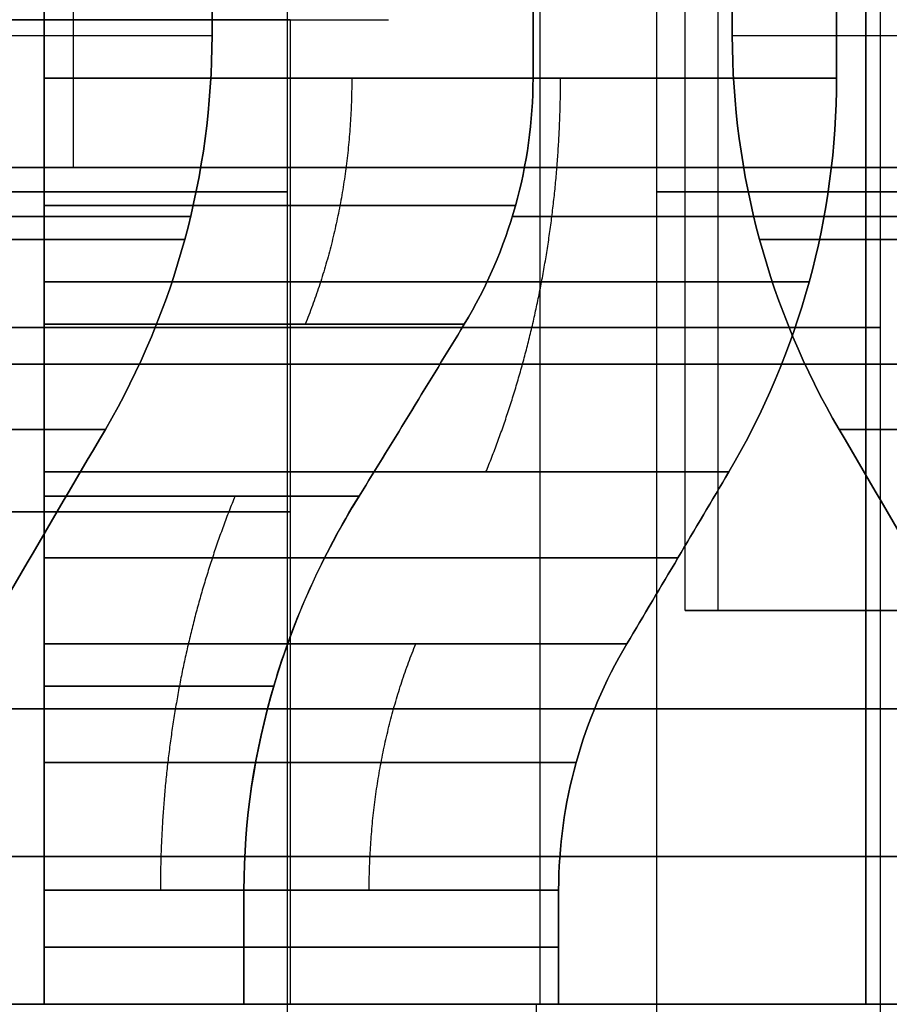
# Model space of a CAD drawing. Header units: millimetres. Extents: x 0 to 322, y -110 to 60.
# Tile 643 of 1056: x 286.28 to 288.05, y -86.9 to -84.9. Entities that reach past the tile are written whole.
import ezdxf

# ---------------------------------------------------------------- set-up
doc = ezdxf.new("R2010")
doc.units = ezdxf.units.MM
doc.layers.add('Layer 01', color=18, linetype='Continuous', true_color=0x000000)

msp = doc.modelspace()

# ---------------------------------------------------------------- linework, layer by layer
at = {"layer": 'Layer 01'}
for p, q in [((288, -78.7, 31.5277), (288, -86.9, 31.5277)), ((286.39, -85.2, 27.75), (286.39, -78.8, 27.75)), ((287.7, -86.1, 30.9824), (287.7, -78.8, 30.9824)), ((288, -78.8, 28.9912), (288, -86.1, 28.9912)), ((286.825, -87.4, 18.5), (286.825, -83.1, 18.5)), ((287.575, -87.4, 18.5), (287.575, -83.1, 18.5)), ((288.03, -87.95, 24.06), (288.03, -83.1, 24.06)), ((288.03, -87.95, 12.94), (288.03, -83.1, 12.94)), ((286.33, -83.7, 25.4684), (286.33, -86.9, 25.4684)), ((286.33, -83.7, 22.6516), (286.33, -86.9, 22.6516)), ((286.33, -83.7, 14.3484), (286.33, -86.9, 14.3484)), ((286.33, -83.7, 11.5316), (286.33, -86.9, 11.5316)), ((287.3384, -86.9, 24.46), (287.3384, -83.7, 24.46)), ((287.3384, -86.9, 23.66), (287.3384, -83.7, 23.66)), ((287.3384, -86.9, 13.34), (287.3384, -83.7, 13.34)), ((287.3384, -86.9, 12.54), (287.3384, -83.7, 12.54)), ((286.83, -84.9, 24.06), (286.83, -86.9, 24.06)), ((286.83, -84.9, 12.94), (286.83, -86.9, 12.94)), ((286.83, -84.9, 24.06), (287.03, -84.9, 24.06)), ((286.83, -84.9, 12.94), (287.03, -84.9, 12.94)), ((286.54, -85.2, 27.75), (286.54, -85.2, 27.7)), ((286.54, -85.2, 27.35), (286.54, -85.2, 27.3)), ((288.1, -85.2, 27.525), (288, -85.2, 27.525)), ((286.0046, -85.3, 18.9), (286.6278, -85.3, 18.9)), ((286.6278, -85.3, 18.1), (286.0046, -85.3, 18.1)), ((286.33, -85.3, 26.0451), (286.33, -85.3, 25.4115)), ((286.33, -85.3, 22.0749), (286.33, -85.3, 22.7085)), ((286.33, -85.3, 14.9251), (286.33, -85.3, 14.2915)), ((286.33, -85.3, 10.9549), (286.33, -85.3, 11.5885)), ((287.2815, -85.3, 24.46), (287.9151, -85.3, 24.46)), ((287.9151, -85.3, 23.66), (287.2815, -85.3, 23.66)), ((287.2815, -85.3, 13.34), (287.9151, -85.3, 13.34)), ((287.9151, -85.3, 12.54), (287.2815, -85.3, 12.54)), ((288.3954, -85.3, 18.1), (287.7722, -85.3, 18.1)), ((287.7722, -85.3, 18.9), (288.3954, -85.3, 18.9)), ((288, -86.1, 29.3), (293, -86.1, 29.3)), ((286.33, -86.9, 25.1631), (285.53, -86.9, 25.1631)), ((286.33, -86.9, 22.9569), (285.53, -86.9, 22.9569)), ((286.33, -86.9, 14.0431), (285.53, -86.9, 14.0431)), ((286.33, -86.9, 11.8369), (285.53, -86.9, 11.8369)), ((287.33, -86.9, 24.06), (286.83, -86.9, 24.06)), ((287.33, -86.9, 12.94), (286.83, -86.9, 12.94)), ((286.8528, -86.9, 23.0072), (286.8528, -86.9, 22.8775)), ((286.8528, -86.9, 25.2425), (286.8528, -86.9, 25.1128)), ((286.8528, -86.9, 14.1225), (286.8528, -86.9, 13.9928)), ((286.8528, -86.9, 11.8872), (286.8528, -86.9, 11.7575)), ((287.1125, -86.9, 23.1372), (286.9828, -86.9, 23.1372)), ((287.1125, -86.9, 24.9828), (286.9828, -86.9, 24.9828)), ((287.1125, -86.9, 13.8628), (286.9828, -86.9, 13.8628)), ((287.1125, -86.9, 12.0172), (286.9828, -86.9, 12.0172)), ((287.0636, -86.9, 24.46), (287.0636, -86.9, 23.66)), ((287.0636, -86.9, 13.34), (287.0636, -86.9, 12.54)), ((287.33, -86.9, 24.06), (287.33, -88.95, 24.06)), ((287.33, -86.9, 12.94), (287.33, -88.95, 12.94))]:
    msp.add_line(p, q, dxfattribs=at)
at = {"layer": 'Layer 01', "extrusion": (0, -1, 0)}
for centre, radius, start, end in [((285.93, 24.06, 84.9), 0.9, 270, 90), ((285.93, 12.94, 84.9), 0.9, 270, 90), ((285.93, 24.06, 85.9), 0.9, 270, 90), ((285.93, 12.94, 85.9), 0.9, 270, 90), ((290.5, 18.5, 86.3), 16.8, 90, 270), ((285.93, 24.06, 86.9), 1.4, 73.3985, 90), ((285.93, 24.06, 86.9), 1.4, 270, 286.6015), ((285.93, 12.94, 86.9), 1.4, 73.3985, 90), ((285.93, 12.94, 86.9), 1.4, 270, 286.6015), ((285.93, 24.06, 86.9), 1.4, 286.6015, 343.3985), ((285.93, 24.06, 86.9), 1.4, 16.6015, 73.3985), ((285.93, 12.94, 86.9), 1.4, 286.6015, 343.3985), ((285.93, 12.94, 86.9), 1.4, 16.6015, 73.3985), ((285.93, 24.06, 86.9), 1.4, 343.3985, 16.6015), ((285.93, 12.94, 86.9), 1.4, 343.3985, 16.6015)]:
    msp.add_arc(centre, radius, start, end, dxfattribs=at)
at = {"layer": 'Layer 01', "extrusion": (7.8856e-11, 1, 1.13819e-11)}
msp.add_arc((-283.9, 18.5, -84.9321), 2.8, 98.2132, 171.7868, dxfattribs=at)
at = {"layer": 'Layer 01', "extrusion": (-1.13821e-11, -1, 7.88502e-11)}
msp.add_arc((283.9, 18.5, 84.9321), 2.8, 278.2132, 351.7868, dxfattribs=at)
at = {"layer": 'Layer 01', "extrusion": (-1.13821e-11, 1, 7.88562e-11)}
msp.add_arc((-290.5, 18.5, -84.9321), 2.8, 8.2132, 81.7868, dxfattribs=at)
at = {"layer": 'Layer 01', "extrusion": (7.88555e-11, -1, 1.13815e-11)}
msp.add_arc((290.5, 18.5, 84.9321), 2.8, 188.2132, 261.7868, dxfattribs=at)
at = {"layer": 'Layer 01', "extrusion": (6.20126e-11, 1, 1.23372e-11)}
msp.add_arc((-285.93, 24.06, -85.0187), 2.05, 101.2518, 168.7482, dxfattribs=at)
at = {"layer": 'Layer 01', "extrusion": (9.2927e-11, 1, -9.2927e-11)}
msp.add_arc((-285.93, 24.06, -85.0187), 2.05, 191.2518, 258.7482, dxfattribs=at)
at = {"layer": 'Layer 01', "extrusion": (0, 1, 0)}
for centre, radius, start, end in [((-285.93, 12.94, -85.0187), 2.05, 101.2518, 168.7482), ((-283.9, 18.5, -85.25), 2.925, 90, 270), ((-290.5, 18.5, -85.25), 2.925, 270, 90), ((-285.93, 24.06, -85.525), 2.1, 90, 270), ((-285.93, 12.94, -85.525), 2.1, 90, 270), ((-285.93, 24.06, -85.9933), 1.7348, 103.3308, 166.6692), ((-285.93, 24.06, -85.9933), 1.7348, 193.3308, 256.6692), ((-285.93, 12.94, -85.9933), 1.7348, 103.3308, 166.6692), ((-285.93, 12.94, -85.9933), 1.7348, 193.3308, 256.6692), ((-285.93, 24.06, -86.784), 1.5, 195.466, 254.534), ((-285.93, 24.06, -86.784), 1.5, 105.466, 164.534), ((-285.93, 12.94, -86.784), 1.5, 105.466, 164.534), ((-285.93, 12.94, -86.784), 1.5, 195.466, 254.534), ((-290.5, 18.5, -86.9), 12.9, 273.55551, 78.82546), ((-290.5, 18.5, -86.9), 12.5, 274.58857, 90), ((-285.93, 24.06, -86.9), 0.9, 90, 116.3878), ((-285.93, 24.06, -86.9), 0.9, 243.6122, 270), ((-285.93, 12.94, -86.9), 0.9, 90, 116.3878), ((-285.93, 12.94, -86.9), 0.9, 243.6122, 270), ((-285.93, 24.06, -86.9), 1.5, 195.466, 254.534), ((-285.93, 24.06, -86.9), 1.5, 105.466, 164.534), ((-285.93, 12.94, -86.9), 1.5, 105.466, 164.534), ((-285.93, 12.94, -86.9), 1.5, 195.466, 254.534), ((-285.93, 24.06, -86.9), 0.9, 153.6122, 206.3878), ((-285.93, 12.94, -86.9), 0.9, 153.6122, 206.3878)]:
    msp.add_arc(centre, radius, start, end, dxfattribs=at)
at = {"layer": 'Layer 01', "extrusion": (9.29411e-11, 1, -9.29323e-11)}
msp.add_arc((-285.93, 12.94, -85.0187), 2.05, 191.2518, 258.7482, dxfattribs=at)
at = {"layer": 'Layer 01', "extrusion": (-3.23796e-11, -1, -1.12891e-10)}
msp.add_arc((285.93, 24.06, 85.0187), 1.45, 16.0134, 73.9866, dxfattribs=at)
at = {"layer": 'Layer 01', "extrusion": (-6.29362e-10, -1, 3.87842e-10)}
msp.add_arc((285.93, 24.06, 85.0187), 1.45, 286.0134, 343.9866, dxfattribs=at)
at = {"layer": 'Layer 01', "extrusion": (1.81628e-10, 1, -1.81628e-10)}
msp.add_arc((-285.93, 12.94, -85.0187), 1.45, 196.0134, 253.9866, dxfattribs=at)
at = {"layer": 'Layer 01', "extrusion": (1.8164e-10, 1, 1.8164e-10)}
msp.add_arc((-285.93, 12.94, -85.0187), 1.45, 106.0134, 163.9866, dxfattribs=at)
at = {"layer": 'Layer 01', "extrusion": (6.66351e-18, -1, -2.83327e-09)}
msp.add_arc((287.7, 28.05, 85.2), 0.3, 270, 0, dxfattribs=at)
at = {"layer": 'Layer 01', "extrusion": (-3.27054e-10, -1, -4.21997e-10)}
msp.add_arc((285.93, 24.06, 85.5187), 1.316, 17.6947, 72.3053, dxfattribs=at)
at = {"layer": 'Layer 01', "extrusion": (-5.38846e-10, -1, 4.07883e-10)}
msp.add_arc((285.93, 24.06, 85.5187), 1.316, 287.6947, 342.3053, dxfattribs=at)
at = {"layer": 'Layer 01', "extrusion": (3.40966e-10, 1, 3.44511e-10)}
msp.add_arc((-285.93, 12.94, -85.5187), 1.316, 107.6947, 162.3053, dxfattribs=at)
at = {"layer": 'Layer 01', "extrusion": (3.56166e-10, 1, -3.62824e-10)}
msp.add_arc((-285.93, 12.94, -85.5187), 1.316, 197.6947, 252.3053, dxfattribs=at)
at = {"layer": 'Layer 01', "extrusion": (0, -1, 4.22942e-16)}
msp.add_arc((290.5, 18.5, 85.6), 16.8, 90, 270, dxfattribs=at)
at = {"layer": 'Layer 01', "extrusion": (0, 1, 4.80096e-16)}
msp.add_arc((-290.5, 18.5, -85.6), 14.8, 270, 90, dxfattribs=at)
at = {"layer": 'Layer 01', "extrusion": (-2.61123e-10, -1, -1.57786e-10)}
msp.add_arc((283.9, 18.5, 85.7321), 2.5856, 8.8994, 81.1006, dxfattribs=at)
at = {"layer": 'Layer 01', "extrusion": (-1.60499e-10, -1, 2.53883e-10)}
msp.add_arc((283.9, 18.5, 85.7321), 2.5856, 278.8994, 351.1006, dxfattribs=at)
at = {"layer": 'Layer 01', "extrusion": (1.65886e-10, -1, -2.39377e-10)}
msp.add_arc((290.5, 18.5, 85.7321), 2.5856, 98.8994, 171.1006, dxfattribs=at)
at = {"layer": 'Layer 01', "extrusion": (2.46624e-10, -1, 1.63186e-10)}
msp.add_arc((290.5, 18.5, 85.7321), 2.5856, 188.8994, 261.1006, dxfattribs=at)
at = {"layer": 'Layer 01', "extrusion": (-1.70778e-10, -1, -1.73362e-10)}
msp.add_arc((285.93, 24.06, 85.8187), 1.8356, 12.5862, 77.4138, dxfattribs=at)
at = {"layer": 'Layer 01', "extrusion": (1.63344e-10, 1, -1.27876e-10)}
msp.add_arc((-285.93, 24.06, -85.8187), 1.8356, 192.5862, 257.4138, dxfattribs=at)
at = {"layer": 'Layer 01', "extrusion": (1.25721e-10, 1, 1.30011e-10)}
msp.add_arc((-285.93, 12.94, -85.8187), 1.8356, 102.5862, 167.4138, dxfattribs=at)
at = {"layer": 'Layer 01', "extrusion": (1.63377e-10, 1, -1.27879e-10)}
msp.add_arc((-285.93, 12.94, -85.8187), 1.8356, 192.5862, 257.4138, dxfattribs=at)
at = {"layer": 'Layer 01', "extrusion": (-7.71484e-10, 1, -1.79007e-09)}
msp.add_arc((-285.93, 24.06, -85.8679), 1.1144, 111.0358, 158.9642, dxfattribs=at)
at = {"layer": 'Layer 01', "extrusion": (-1.16875e-09, 1, 4.55605e-10)}
msp.add_arc((-285.93, 24.06, -85.8679), 1.1144, 201.0358, 248.9642, dxfattribs=at)
at = {"layer": 'Layer 01', "extrusion": (-1.10456e-09, 1, -1.33298e-09)}
msp.add_arc((-285.93, 12.94, -85.8679), 1.1144, 111.0358, 158.9642, dxfattribs=at)
at = {"layer": 'Layer 01', "extrusion": (-1.30972e-09, 1, 1.0648e-09)}
msp.add_arc((-285.93, 12.94, -85.8679), 1.1144, 201.0358, 248.9642, dxfattribs=at)
at = {"layer": 'Layer 01', "extrusion": (-4.96888e-16, -1, -1.2593e-09)}
msp.add_arc((290.5, 18.5, 86.1), 12.8, 90, 102.94408, dxfattribs=at)
at = {"layer": 'Layer 01', "extrusion": (-1.06316e-09, 1, -1.13629e-13)}
msp.add_arc((-287.7, 30.6824, -86.1), 0.3, 77.0559, 180, dxfattribs=at)
at = {"layer": 'Layer 01', "extrusion": (-6.38597e-10, 1, -4.70216e-10)}
msp.add_arc((-285.93, 24.06, -86.1679), 1.634, 104.1701, 165.8299, dxfattribs=at)
at = {"layer": 'Layer 01', "extrusion": (-4.89683e-10, 1, 2.81858e-10)}
msp.add_arc((-285.93, 24.06, -86.1679), 1.634, 194.1701, 255.8299, dxfattribs=at)
at = {"layer": 'Layer 01', "extrusion": (-2.77777e-10, 1, -5.03937e-10)}
msp.add_arc((-285.93, 12.94, -86.1679), 1.634, 104.1701, 165.8299, dxfattribs=at)
at = {"layer": 'Layer 01', "extrusion": (-4.89698e-10, 1, 2.81826e-10)}
msp.add_arc((-285.93, 12.94, -86.1679), 1.634, 194.1701, 255.8299, dxfattribs=at)
at = {"layer": 'Layer 01', "extrusion": (6.61615e-28, 1, 5.86761e-12)}
msp.add_arc((-290.5, 18.5, -86.6), 12.8, 274.4808, 90, dxfattribs=at)
at = {"layer": 'Layer 01', "extrusion": (-5.84766e-09, 1, -5.84766e-09)}
msp.add_arc((-285.93, 24.06, -86.668), 0.9, 116.3878, 153.6122, dxfattribs=at)
at = {"layer": 'Layer 01', "extrusion": (-5.84766e-09, 1, 5.84766e-09)}
msp.add_arc((-285.93, 24.06, -86.668), 0.9, 206.3878, 243.6122, dxfattribs=at)
at = {"layer": 'Layer 01', "extrusion": (-4.84743e-10, 1, -9.77124e-10)}
msp.add_arc((-285.93, 12.94, -86.6679), 0.9, 116.3878, 153.6122, dxfattribs=at)
at = {"layer": 'Layer 01', "extrusion": (-9.77158e-10, 1, 4.84812e-10)}
msp.add_arc((-285.93, 12.94, -86.6679), 0.9, 206.3878, 243.6122, dxfattribs=at)
at = {"layer": 'Layer 01', "extrusion": (7.15732e-10, -1, -1.17476e-09)}
msp.add_arc((285.93, 24.06, 86.6679), 1.5, 285.466, 344.534, dxfattribs=at)
at = {"layer": 'Layer 01', "extrusion": (1.35034e-09, -1, 1.35036e-09)}
msp.add_arc((285.93, 24.06, 86.6679), 1.5, 15.466, 74.534, dxfattribs=at)
at = {"layer": 'Layer 01', "extrusion": (5.85265e-11, -1, 2.11536e-10)}
msp.add_arc((285.93, 12.94, 86.6679), 1.5, 15.466, 74.534, dxfattribs=at)
at = {"layer": 'Layer 01', "extrusion": (2.11536e-10, -1, -5.85265e-11)}
msp.add_arc((285.93, 12.94, 86.6679), 1.5, 285.466, 344.534, dxfattribs=at)
at = {"layer": 'Layer 01'}
for points, degree in [([(288, -86.9, 31.1554), (288, -82.8, 31.1554), (288, -78.7, 31.1554)], 2), ([(288, -78.7, 31.9), (288, -82.8, 31.9), (288, -86.9, 31.9)], 2), ([(287.6328, -86.1, 30.9747), (287.6328, -82.45, 30.9747), (287.6328, -78.8, 30.9747)], 2), ([(287.7, -85.2, 27.75), (287.7, -82, 27.75), (287.7, -78.8, 27.75)], 2), ([(288, -86.1, 30.6824), (288, -82.45, 30.6824), (288, -78.8, 30.6824)], 2), ([(288, -78.8, 28.05), (288, -82, 28.05), (288, -85.2, 28.05)], 2), ([(286.33, -83.7, 26.0706), (286.33, -84.3593, 26.0706), (286.33, -85.0187, 26.0706)], 2), ([(286.33, -85.0187, 22.0494), (286.33, -84.3593, 22.0494), (286.33, -83.7, 22.0494)], 2), ([(286.33, -83.7, 14.9506), (286.33, -84.3593, 14.9506), (286.33, -85.0187, 14.9506)], 2), ([(286.33, -85.0187, 10.9294), (286.33, -84.3593, 10.9294), (286.33, -83.7, 10.9294)], 2), ([(286.33, -85.0187, 25.4537), (286.33, -84.3593, 25.4537), (286.33, -83.7, 25.4537)], 2), ([(286.33, -83.7, 22.6663), (286.33, -84.3593, 22.6663), (286.33, -85.0187, 22.6663)], 2), ([(286.33, -85.0187, 11.5463), (286.33, -84.3593, 11.5463), (286.33, -83.7, 11.5463)], 2), ([(286.33, -83.7, 14.3337), (286.33, -84.3593, 14.3337), (286.33, -85.0187, 14.3337)], 2), ([(286.6713, -84.9321, 18.9), (286.6713, -84.316, 18.9), (286.6713, -83.7, 18.9)], 2), ([(286.6713, -83.7, 18.1), (286.6713, -84.316, 18.1), (286.6713, -84.9321, 18.1)], 2), ([(287.3237, -83.7, 24.46), (287.3237, -84.3593, 24.46), (287.3237, -85.0187, 24.46)], 2), ([(287.3237, -85.0187, 23.66), (287.3237, -84.3593, 23.66), (287.3237, -83.7, 23.66)], 2), ([(287.3237, -83.7, 12.54), (287.3237, -84.3593, 12.54), (287.3237, -85.0187, 12.54)], 2), ([(287.3237, -85.0187, 13.34), (287.3237, -84.3593, 13.34), (287.3237, -83.7, 13.34)], 2), ([(287.7287, -83.7, 18.9), (287.7287, -84.316, 18.9), (287.7287, -84.9321, 18.9)], 2), ([(287.7287, -84.9321, 18.1), (287.7287, -84.316, 18.1), (287.7287, -83.7, 18.1)], 2), ([(287.9406, -85.0187, 24.46), (287.9406, -84.3593, 24.46), (287.9406, -83.7, 24.46)], 2), ([(287.9406, -83.7, 23.66), (287.9406, -84.3593, 23.66), (287.9406, -85.0187, 23.66)], 2), ([(287.9406, -85.0187, 13.34), (287.9406, -84.3593, 13.34), (287.9406, -83.7, 13.34)], 2), ([(287.9406, -83.7, 12.54), (287.9406, -84.3593, 12.54), (287.9406, -85.0187, 12.54)], 2), ([(286.6713, -84.9321, 18.1), (286.6713, -85.2125, 18.1), (286.596, -85.4899, 18.1), (286.4545, -85.7321, 18.1)], 3), ([(287.9455, -85.7321, 18.1), (287.804, -85.4899, 18.1), (287.7287, -85.2125, 18.1), (287.7287, -84.9321, 18.1)], 3), ([(287.7287, -84.9321, 18.9), (287.7287, -85.2125, 18.9), (287.804, -85.4899, 18.9), (287.9455, -85.7321, 18.9)], 3), ([(286.33, -85.5187, 11.6862), (286.33, -85.3682, 11.5951), (286.33, -85.1945, 11.5463), (286.33, -85.0187, 11.5463)], 3), ([(287.1838, -85.5187, 23.66), (287.2749, -85.3682, 23.66), (287.3237, -85.1945, 23.66), (287.3237, -85.0187, 23.66)], 3), ([(287.9406, -85.0187, 23.66), (287.9406, -85.2994, 23.66), (287.8645, -85.577, 23.66), (287.7215, -85.8187, 23.66)], 3), ([(287.9406, -85.0187, 12.54), (287.9406, -85.2994, 12.54), (287.8645, -85.577, 12.54), (287.7215, -85.8187, 12.54)], 3), ([(288, -85.2, 27.3), (286.54, -85.2, 27.3), (285.08, -85.2, 27.3)], 2), ([(285.08, -85.2, 27.75), (286.39, -85.2, 27.75), (287.7, -85.2, 27.75)], 2), ([(288, -85.2, 27.7), (286.69, -85.2, 27.7), (285.38, -85.2, 27.7)], 2), ([(285.38, -85.2, 27.35), (286.69, -85.2, 27.35), (288, -85.2, 27.35)], 2), ([(288, -86.1, 27.3), (288, -85.65, 27.3), (288, -85.2, 27.3)], 2), ([(288, -85.2, 27.7), (288, -85.2, 27.525), (288, -85.2, 27.35)], 2), ([(288, -85.2, 28.05), (288, -85.2, 27.875), (288, -85.2, 27.7)], 2), ([(288, -85.2, 27.35), (288, -85.2, 27.325), (288, -85.2, 27.3)], 2), ([(288, -85.2, 27.7), (288.05, -85.2, 27.7), (288.1, -85.2, 27.7)], 2), ([(288.1, -85.2, 27.35), (288.05, -85.2, 27.35), (288, -85.2, 27.35)], 2), ([(287.1838, -85.5187, 24.46), (287.113, -85.6354, 24.46), (287.0419, -85.7519, 24.46), (286.9701, -85.8679, 24.46)], 3), ([(287.1838, -85.5187, 23.66), (287.113, -85.6354, 23.66), (287.0419, -85.7519, 23.66), (286.9701, -85.8679, 23.66)], 3), ([(287.1838, -85.5187, 13.34), (287.113, -85.6354, 13.34), (287.0419, -85.7519, 13.34), (286.9701, -85.8679, 13.34)], 3), ([(286.9701, -85.8679, 12.54), (287.0419, -85.7519, 12.54), (287.113, -85.6354, 12.54), (287.1838, -85.5187, 12.54)], 3), ([(286.0633, -86.4, 18.9), (286.194, -86.1775, 18.9), (286.3243, -85.9548, 18.9), (286.4545, -85.7321, 18.9)], 3), ([(287.9455, -85.7321, 18.9), (288.0757, -85.9548, 18.9), (288.206, -86.1775, 18.9), (288.3367, -86.4, 18.9)], 3), ([(286.33, -86.1679, 22.4757), (286.33, -86.0516, 22.4065), (286.33, -85.9352, 22.3374), (286.33, -85.8187, 22.2685)], 3), ([(286.33, -86.1679, 11.3557), (286.33, -86.0516, 11.2865), (286.33, -85.9352, 11.2174), (286.33, -85.8187, 11.1485)], 3), ([(287.5143, -86.1679, 13.34), (287.5835, -86.0516, 13.34), (287.6526, -85.9352, 13.34), (287.7215, -85.8187, 13.34)], 3), ([(286.9701, -85.8679, 24.46), (286.8215, -86.1082, 24.46), (286.7362, -86.3853, 24.46), (286.7362, -86.6679, 24.46)], 3), ([(288, -86.1, 27.3), (290.5, -86.1, 27.3), (293, -86.1, 27.3)], 2), ([(288, -86.1, 30.6824), (288, -86.1, 28.9912), (288, -86.1, 27.3)], 2), ([(287.5143, -86.1679, 24.46), (287.4244, -86.3189, 24.46), (287.3757, -86.4923, 24.46), (287.3757, -86.6679, 24.46)], 3), ([(287.5143, -86.1679, 23.66), (287.4244, -86.3189, 23.66), (287.3757, -86.4923, 23.66), (287.3757, -86.6679, 23.66)], 3), ([(287.3757, -86.6679, 13.34), (287.3757, -86.4923, 13.34), (287.4244, -86.3189, 13.34), (287.5143, -86.1679, 13.34)], 3), ([(286.33, -86.9, 24.8662), (286.33, -86.784, 24.8662), (286.33, -86.6679, 24.8662)], 2), ([(286.33, -86.6679, 23.2538), (286.33, -86.784, 23.2538), (286.33, -86.9, 23.2538)], 2), ([(286.33, -86.9, 13.7462), (286.33, -86.784, 13.7462), (286.33, -86.6679, 13.7462)], 2), ([(286.33, -86.6679, 12.1338), (286.33, -86.784, 12.1338), (286.33, -86.9, 12.1338)], 2), ([(286.33, -86.9, 22.6143), (286.33, -86.784, 22.6143), (286.33, -86.6679, 22.6143)], 2), ([(286.33, -86.6679, 25.5057), (286.33, -86.784, 25.5057), (286.33, -86.9, 25.5057)], 2), ([(286.33, -86.6679, 14.3857), (286.33, -86.784, 14.3857), (286.33, -86.9, 14.3857)], 2), ([(286.33, -86.9, 11.4943), (286.33, -86.784, 11.4943), (286.33, -86.6679, 11.4943)], 2), ([(286.7362, -86.6679, 24.46), (286.7362, -86.784, 24.46), (286.7362, -86.9, 24.46)], 2), ([(286.7362, -86.9, 23.66), (286.7362, -86.784, 23.66), (286.7362, -86.6679, 23.66)], 2), ([(286.7362, -86.6679, 13.34), (286.7362, -86.784, 13.34), (286.7362, -86.9, 13.34)], 2), ([(286.7362, -86.9, 12.54), (286.7362, -86.784, 12.54), (286.7362, -86.6679, 12.54)], 2), ([(287.3757, -86.6679, 23.66), (287.3757, -86.784, 23.66), (287.3757, -86.9, 23.66)], 2), ([(287.3757, -86.9, 24.46), (287.3757, -86.784, 24.46), (287.3757, -86.6679, 24.46)], 2), ([(287.3757, -86.9, 13.34), (287.3757, -86.784, 13.34), (287.3757, -86.6679, 13.34)], 2), ([(287.3757, -86.6679, 12.54), (287.3757, -86.784, 12.54), (287.3757, -86.9, 12.54)], 2), ([(286.33, -86.9, 25.4016), (286.33, -86.9, 25.1339), (286.33, -86.9, 24.8662)], 2), ([(286.33, -86.9, 23.2538), (286.33, -86.9, 22.9861), (286.33, -86.9, 22.7184)], 2), ([(286.33, -86.9, 22.6143), (286.33, -86.9, 22.6663), (286.33, -86.9, 22.7184)], 2), ([(286.33, -86.9, 25.4016), (286.33, -86.9, 25.4537), (286.33, -86.9, 25.5057)], 2), ([(286.33, -86.9, 14.2816), (286.33, -86.9, 14.0139), (286.33, -86.9, 13.7462)], 2), ([(286.33, -86.9, 14.3857), (286.33, -86.9, 14.3337), (286.33, -86.9, 14.2816)], 2), ([(286.33, -86.9, 12.1338), (286.33, -86.9, 11.8661), (286.33, -86.9, 11.5984)], 2), ([(286.33, -86.9, 11.5984), (286.33, -86.9, 11.5463), (286.33, -86.9, 11.4943)], 2), ([(287.2716, -86.9, 23.66), (287.0039, -86.9, 23.66), (286.7362, -86.9, 23.66)], 2), ([(286.7362, -86.9, 24.46), (287.0039, -86.9, 24.46), (287.2716, -86.9, 24.46)], 2), ([(286.7362, -86.9, 13.34), (287.0039, -86.9, 13.34), (287.2716, -86.9, 13.34)], 2), ([(287.2716, -86.9, 12.54), (287.0039, -86.9, 12.54), (286.7362, -86.9, 12.54)], 2), ([(287.2716, -86.9, 23.66), (287.3237, -86.9, 23.66), (287.3757, -86.9, 23.66)], 2), ([(287.3757, -86.9, 24.46), (287.3237, -86.9, 24.46), (287.2716, -86.9, 24.46)], 2), ([(287.2716, -86.9, 13.34), (287.3237, -86.9, 13.34), (287.3757, -86.9, 13.34)], 2), ([(287.3757, -86.9, 12.54), (287.3237, -86.9, 12.54), (287.2716, -86.9, 12.54)], 2), ([(288, -86.9, 31.1554), (288, -86.9, 31.5277), (288, -86.9, 31.9)], 2), ([(288, -86.9, 31.9), (290.5, -86.9, 31.9), (293, -86.9, 31.9)], 2)]:
    msp.add_open_spline(points, degree=degree, dxfattribs=at)
at = {"layer": 'Layer 01', "extrusion": (1.30782e-09, -5.4569e-10, -1)}
msp.add_open_spline([(286.4545, -85.7321, 18.9), (286.596, -85.4899, 18.9), (286.6713, -85.2125, 18.9), (286.6713, -84.9321, 18.9)], degree=3, dxfattribs=at)
at = {"layer": 'Layer 01', "extrusion": (1, 4.69251e-10, -1.08697e-09)}
msp.add_open_spline([(286.33, -85.5187, 25.3138), (286.33, -85.3682, 25.4049), (286.33, -85.1945, 25.4537), (286.33, -85.0187, 25.4537)], degree=3, dxfattribs=at)
at = {"layer": 'Layer 01', "extrusion": (1, -6.84064e-10, 1.62157e-09)}
msp.add_open_spline([(286.33, -85.0187, 26.0706), (286.33, -85.2994, 26.0706), (286.33, -85.577, 25.9945), (286.33, -85.8187, 25.8515)], degree=3, dxfattribs=at)
at = {"layer": 'Layer 01', "extrusion": (-1, -7.84876e-10, -1.8605e-09)}
msp.add_open_spline([(286.33, -85.8187, 22.2685), (286.33, -85.577, 22.1255), (286.33, -85.2994, 22.0494), (286.33, -85.0187, 22.0494)], degree=3, dxfattribs=at)
at = {"layer": 'Layer 01', "extrusion": (-1, -6.46366e-13, -2.30891e-12)}
msp.add_open_spline([(286.33, -85.0187, 22.6663), (286.33, -85.1945, 22.6663), (286.33, -85.3682, 22.7151), (286.33, -85.5187, 22.8062)], degree=3, dxfattribs=at)
at = {"layer": 'Layer 01', "extrusion": (1, 4.69251e-10, -1.08616e-09)}
msp.add_open_spline([(286.33, -85.5187, 14.1938), (286.33, -85.3682, 14.2849), (286.33, -85.1945, 14.3337), (286.33, -85.0187, 14.3337)], degree=3, dxfattribs=at)
at = {"layer": 'Layer 01', "extrusion": (1, -6.84064e-10, 1.62131e-09)}
msp.add_open_spline([(286.33, -85.0187, 14.9506), (286.33, -85.2994, 14.9506), (286.33, -85.577, 14.8745), (286.33, -85.8187, 14.7315)], degree=3, dxfattribs=at)
at = {"layer": 'Layer 01', "extrusion": (-1, -7.85483e-10, -1.86272e-09)}
msp.add_open_spline([(286.33, -85.8187, 11.1485), (286.33, -85.577, 11.0055), (286.33, -85.2994, 10.9294), (286.33, -85.0187, 10.9294)], degree=3, dxfattribs=at)
at = {"layer": 'Layer 01', "extrusion": (0.707107, 6.38766e-14, -0.707107)}
msp.add_rational_spline([(286.9553, -85.0187, 25.0853), (286.9553, -85.1952, 25.0853), (286.923, -85.3658, 25.053), (286.8606, -85.5187, 24.9906)], [0.935887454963, 0.914627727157, 0.914627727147, 0.935887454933], degree=3, dxfattribs=at)
at = {"layer": 'Layer 01', "extrusion": (-0.707107, 7.71873e-14, -0.707107)}
msp.add_rational_spline([(286.9553, -85.0187, 23.0347), (286.9553, -85.1952, 23.0347), (286.923, -85.3658, 23.067), (286.8606, -85.5187, 23.1294)], [0.935887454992, 0.914627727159, 0.914627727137, 0.935887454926], degree=3, dxfattribs=at)
at = {"layer": 'Layer 01', "extrusion": (0.707107, 2.31928e-13, -0.707107)}
msp.add_rational_spline([(286.9553, -85.0187, 13.9653), (286.9553, -85.1952, 13.9653), (286.923, -85.3658, 13.933), (286.8606, -85.5187, 13.8706)], [0.93588745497, 0.914627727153, 0.914627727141, 0.935887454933], degree=3, dxfattribs=at)
at = {"layer": 'Layer 01', "extrusion": (-0.707107, -1.5213e-12, -0.707107)}
msp.add_rational_spline([(286.9553, -85.0187, 11.9147), (286.9553, -85.1952, 11.9147), (286.923, -85.3658, 11.947), (286.8606, -85.5187, 12.0094)], [0.93588745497, 0.914627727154, 0.914627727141, 0.935887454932], degree=3, dxfattribs=at)
at = {"layer": 'Layer 01', "extrusion": (2.96789e-09, -1.28173e-09, -1)}
msp.add_open_spline([(287.3237, -85.0187, 24.46), (287.3237, -85.1945, 24.46), (287.2749, -85.3682, 24.46), (287.1838, -85.5187, 24.46)], degree=3, dxfattribs=at)
at = {"layer": 'Layer 01', "extrusion": (2.96805e-09, -1.28179e-09, -1)}
msp.add_open_spline([(287.1838, -85.5187, 13.34), (287.2749, -85.3682, 13.34), (287.3237, -85.1945, 13.34), (287.3237, -85.0187, 13.34)], degree=3, dxfattribs=at)
at = {"layer": 'Layer 01', "extrusion": (7.95549e-10, -3.43556e-10, -1)}
msp.add_open_spline([(287.1838, -85.5187, 12.54), (287.2749, -85.3682, 12.54), (287.3237, -85.1945, 12.54), (287.3237, -85.0187, 12.54)], degree=3, dxfattribs=at)
at = {"layer": 'Layer 01', "extrusion": (0.707107, 1.28827e-13, -0.707107)}
msp.add_rational_spline([(287.228, -85.8187, 25.358), (287.3279, -85.574, 25.4579), (287.3796, -85.3011, 25.5096), (287.3796, -85.0187, 25.5096)], [0.913770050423, 0.893012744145, 0.89301274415, 0.913770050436], degree=3, dxfattribs=at)
at = {"layer": 'Layer 01', "extrusion": (-0.707107, -1.58677e-13, -0.707107)}
msp.add_rational_spline([(287.228, -85.8187, 22.762), (287.3279, -85.574, 22.6621), (287.3796, -85.3011, 22.6104), (287.3796, -85.0187, 22.6104)], [0.913770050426, 0.893012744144, 0.893012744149, 0.913770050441], degree=3, dxfattribs=at)
at = {"layer": 'Layer 01', "extrusion": (0.707107, 3.28012e-14, -0.707107)}
msp.add_rational_spline([(287.228, -85.8187, 14.238), (287.3279, -85.574, 14.3379), (287.3796, -85.3011, 14.3896), (287.3796, -85.0187, 14.3896)], [0.913770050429, 0.893012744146, 0.893012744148, 0.913770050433], degree=3, dxfattribs=at)
at = {"layer": 'Layer 01', "extrusion": (-0.707107, -3.97653e-13, -0.707107)}
msp.add_rational_spline([(287.228, -85.8187, 11.642), (287.3279, -85.574, 11.5421), (287.3796, -85.3011, 11.4904), (287.3796, -85.0187, 11.4904)], [0.913770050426, 0.893012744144, 0.893012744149, 0.913770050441], degree=3, dxfattribs=at)
at = {"layer": 'Layer 01', "extrusion": (1.18798e-10, -5.01302e-11, -1)}
msp.add_open_spline([(287.7215, -85.8187, 24.46), (287.8645, -85.577, 24.46), (287.9406, -85.2994, 24.46), (287.9406, -85.0187, 24.46)], degree=3, dxfattribs=at)
at = {"layer": 'Layer 01', "extrusion": (1.18919e-10, -5.01745e-11, -1)}
msp.add_open_spline([(287.7215, -85.8187, 13.34), (287.8645, -85.577, 13.34), (287.9406, -85.2994, 13.34), (287.9406, -85.0187, 13.34)], degree=3, dxfattribs=at)
at = {"layer": 'Layer 01', "extrusion": (-1.0644e-13, -1, -9.16097e-14)}
msp.add_rational_spline([(286.33, -85.2775, 25.4182), (286.8017, -85.2775, 25.2793), (287.1493, -85.2775, 24.9317), (287.2882, -85.2775, 24.46)], [0.979667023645, 0.900034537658, 0.900034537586, 0.97966702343], degree=3, dxfattribs=at)
at = {"layer": 'Layer 01', "extrusion": (6.19134e-15, 1, -2.10219e-14)}
msp.add_rational_spline([(287.2882, -85.2775, 23.66), (287.1493, -85.2775, 23.1883), (286.8017, -85.2775, 22.8407), (286.33, -85.2775, 22.7018)], [0.979667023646, 0.900034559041, 0.900034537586, 0.979666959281], degree=3, dxfattribs=at)
at = {"layer": 'Layer 01', "extrusion": (-1.28128e-13, -1, -1.28128e-13)}
msp.add_rational_spline([(286.33, -85.2775, 14.2982), (286.8017, -85.2775, 14.1593), (287.1493, -85.2775, 13.8117), (287.2882, -85.2775, 13.34)], [0.979667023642, 0.900034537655, 0.900034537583, 0.979667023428], degree=3, dxfattribs=at)
at = {"layer": 'Layer 01', "extrusion": (1.03992e-13, 1, -1.48484e-13)}
msp.add_rational_spline([(287.2882, -85.2775, 12.54), (287.1493, -85.2775, 12.0683), (286.8017, -85.2775, 11.7207), (286.33, -85.2775, 11.5818)], [0.979667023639, 0.900034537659, 0.900034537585, 0.979667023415], degree=3, dxfattribs=at)
at = {"layer": 'Layer 01', "extrusion": (3.91327e-14, 1, 3.29972e-14)}
msp.add_rational_spline([(286.6162, -85.3462, 18.9), (286.433, -85.3462, 20.1439), (285.5439, -85.3462, 21.033), (284.3, -85.3462, 21.2162)], [0.979497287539, 0.850587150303, 0.850587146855, 0.979497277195], degree=3, dxfattribs=at)
at = {"layer": 'Layer 01', "extrusion": (1.33975e-14, 1, -1.33975e-14)}
msp.add_rational_spline([(284.3, -85.3462, 15.7838), (285.5439, -85.3462, 15.967), (286.433, -85.3462, 16.8561), (286.6162, -85.3462, 18.1)], [0.979497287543, 0.850587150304, 0.850587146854, 0.979497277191], degree=3, dxfattribs=at)
at = {"layer": 'Layer 01', "extrusion": (-5.2094e-15, -1, 2.36159e-14)}
msp.add_rational_spline([(290.1, -85.3462, 21.2162), (288.8561, -85.3462, 21.033), (287.967, -85.3462, 20.1439), (287.7838, -85.3462, 18.9)], [0.979497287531, 0.8505871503, 0.850587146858, 0.979497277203], degree=3, dxfattribs=at)
at = {"layer": 'Layer 01', "extrusion": (-1.33975e-14, -1, -1.33975e-14)}
msp.add_rational_spline([(287.7838, -85.3462, 18.1), (287.967, -85.3462, 16.8561), (288.8561, -85.3462, 15.967), (290.1, -85.3462, 15.7838)], [0.979497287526, 0.850587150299, 0.850587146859, 0.979497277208], degree=3, dxfattribs=at)
at = {"layer": 'Layer 01', "extrusion": (3.95669e-14, 1, 2.12887e-14)}
msp.add_rational_spline([(287.885, -85.4328, 24.46), (287.7198, -85.4328, 25.2672), (287.1372, -85.4328, 25.8498), (286.33, -85.4328, 26.015)], [0.979231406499, 0.871192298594, 0.871192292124, 0.979231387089], degree=3, dxfattribs=at)
at = {"layer": 'Layer 01', "extrusion": (5.49136e-14, 1, -6.40527e-14)}
msp.add_rational_spline([(286.33, -85.4328, 22.105), (287.1372, -85.4328, 22.2702), (287.7198, -85.4328, 22.8528), (287.885, -85.4328, 23.66)], [0.979231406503, 0.871192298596, 0.871192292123, 0.979231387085], degree=3, dxfattribs=at)
at = {"layer": 'Layer 01', "extrusion": (5.2297e-14, 1, -2.5378e-15)}
msp.add_rational_spline([(287.885, -85.4328, 13.34), (287.7198, -85.4328, 14.1472), (287.1372, -85.4328, 14.7298), (286.33, -85.4328, 14.895)], [0.979231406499, 0.871192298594, 0.871192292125, 0.97923138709], degree=3, dxfattribs=at)
at = {"layer": 'Layer 01', "extrusion": (1.06443e-14, 1, -1.97835e-14)}
msp.add_rational_spline([(286.33, -85.4328, 10.985), (287.1372, -85.4328, 11.1502), (287.7198, -85.4328, 11.7328), (287.885, -85.4328, 12.54)], [0.979231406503, 0.871192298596, 0.871192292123, 0.979231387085], degree=3, dxfattribs=at)
at = {"layer": 'Layer 01', "extrusion": (1, 5.60178e-08, -9.15753e-08)}
msp.add_open_spline([(286.33, -85.5187, 25.3138), (286.33, -85.6354, 25.243), (286.33, -85.7519, 25.1719), (286.33, -85.8679, 25.1001)], degree=3, dxfattribs=at)
at = {"layer": 'Layer 01', "extrusion": (-1, 0, 0)}
for points in [[(286.33, -85.8679, 23.0199), (286.33, -85.7519, 22.9481), (286.33, -85.6354, 22.877), (286.33, -85.5187, 22.8062)], [(286.33, -86.6679, 25.5057), (286.33, -86.4923, 25.5057), (286.33, -86.3189, 25.5544), (286.33, -86.1679, 25.6443)]]:
    msp.add_open_spline(points, degree=3, dxfattribs=at)
at = {"layer": 'Layer 01', "extrusion": (1, 2.75795e-08, -4.50859e-08)}
msp.add_open_spline([(286.33, -85.8679, 13.9801), (286.33, -85.7519, 14.0519), (286.33, -85.6354, 14.123), (286.33, -85.5187, 14.1938)], degree=3, dxfattribs=at)
at = {"layer": 'Layer 01', "extrusion": (-1, -1.46721e-11, -2.37192e-11)}
msp.add_open_spline([(286.33, -85.5187, 11.6862), (286.33, -85.6354, 11.757), (286.33, -85.7519, 11.8281), (286.33, -85.8679, 11.8999)], degree=3, dxfattribs=at)
at = {"layer": 'Layer 01', "extrusion": (4.61781e-07, -2.70097e-07, -1)}
msp.add_open_spline([(286.4545, -85.7321, 18.1), (286.3243, -85.9548, 18.1), (286.194, -86.1775, 18.1), (286.0633, -86.4, 18.1)], degree=3, dxfattribs=at)
at = {"layer": 'Layer 01', "extrusion": (8.52708e-07, 4.98752e-07, 1)}
msp.add_open_spline([(288.3367, -86.4, 18.1), (288.206, -86.1775, 18.1), (288.0757, -85.9548, 18.1), (287.9455, -85.7321, 18.1)], degree=3, dxfattribs=at)
at = {"layer": 'Layer 01', "extrusion": (1, -4.67893e-11, 7.85756e-11)}
msp.add_open_spline([(286.33, -85.8187, 25.8515), (286.33, -85.9352, 25.7826), (286.33, -86.0516, 25.7135), (286.33, -86.1679, 25.6443)], degree=3, dxfattribs=at)
at = {"layer": 'Layer 01', "extrusion": (1, -2.0371e-07, 3.43295e-07)}
msp.add_open_spline([(286.33, -85.8187, 14.7315), (286.33, -85.9352, 14.6626), (286.33, -86.0516, 14.5935), (286.33, -86.1679, 14.5243)], degree=3, dxfattribs=at)
at = {"layer": 'Layer 01', "extrusion": (-5.05308e-08, 2.99848e-08, -1)}
msp.add_open_spline([(287.5143, -86.1679, 24.46), (287.5835, -86.0516, 24.46), (287.6526, -85.9352, 24.46), (287.7215, -85.8187, 24.46)], degree=3, dxfattribs=at)
at = {"layer": 'Layer 01', "extrusion": (7.29255e-08, -4.32739e-08, -1)}
msp.add_open_spline([(287.7215, -85.8187, 23.66), (287.6526, -85.9352, 23.66), (287.5835, -86.0516, 23.66), (287.5143, -86.1679, 23.66)], degree=3, dxfattribs=at)
at = {"layer": 'Layer 01', "extrusion": (7.34957e-08, -4.36122e-08, -1)}
msp.add_open_spline([(287.7215, -85.8187, 12.54), (287.6526, -85.9352, 12.54), (287.5835, -86.0516, 12.54), (287.5143, -86.1679, 12.54)], degree=3, dxfattribs=at)
at = {"layer": 'Layer 01', "extrusion": (-1, 0, 0)}
msp.add_open_spline([(286.33, -86.6679, 24.8662), (286.33, -86.5267, 24.8662), (286.33, -86.3863, 24.8873), (286.33, -86.1156, 24.9678), (286.33, -85.988, 25.0258), (286.33, -85.8679, 25.1001)], degree=3, knots=[-0.846986, -0.846986, -0.846986, -0.846986, -0.423493, -0.423493, 0, 0, 0, 0], dxfattribs=at)
at = {"layer": 'Layer 01', "extrusion": (1, -4.0219e-13, -1.37578e-12)}
msp.add_open_spline([(286.33, -85.8679, 23.0199), (286.33, -86.1082, 23.1685), (286.33, -86.3853, 23.2538), (286.33, -86.6679, 23.2538)], degree=3, dxfattribs=at)
at = {"layer": 'Layer 01', "extrusion": (-1, 1.59837e-10, -3.88772e-10)}
msp.add_open_spline([(286.33, -86.6679, 13.7462), (286.33, -86.5267, 13.7462), (286.33, -86.3863, 13.7673), (286.33, -86.1156, 13.8478), (286.33, -85.988, 13.9058), (286.33, -85.8679, 13.9801)], degree=3, knots=[-0.846986, -0.846986, -0.846986, -0.846986, -0.423493, -0.423493, 0, 0, 0, 0], dxfattribs=at)
at = {"layer": 'Layer 01', "extrusion": (1, 4.54475e-10, 1.00557e-09)}
msp.add_open_spline([(286.33, -85.8679, 11.8999), (286.33, -86.1082, 12.0485), (286.33, -86.3853, 12.1338), (286.33, -86.6679, 12.1338)], degree=3, dxfattribs=at)
at = {"layer": 'Layer 01', "extrusion": (-0.707107, 2.93464e-13, 0.707107)}
msp.add_rational_spline([(286.718, -85.8679, 24.848), (286.6181, -86.1126, 24.7481), (286.5664, -86.3855, 24.6964), (286.5664, -86.6679, 24.6964)], [0.955874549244, 0.934160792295, 0.934160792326, 0.955874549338], degree=3, dxfattribs=at)
at = {"layer": 'Layer 01', "extrusion": (0.707107, -1.51178e-13, 0.707107)}
msp.add_rational_spline([(286.718, -85.8679, 23.272), (286.6181, -86.1126, 23.3719), (286.5664, -86.3855, 23.4236), (286.5664, -86.6679, 23.4236)], [0.955874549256, 0.934160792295, 0.934160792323, 0.955874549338], degree=3, dxfattribs=at)
at = {"layer": 'Layer 01', "extrusion": (-0.707107, -3.29035e-13, 0.707107)}
msp.add_rational_spline([(286.718, -85.8679, 13.728), (286.6181, -86.1126, 13.6281), (286.5664, -86.3855, 13.5764), (286.5664, -86.6679, 13.5764)], [0.955874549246, 0.934160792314, 0.934160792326, 0.955874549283], degree=3, dxfattribs=at)
at = {"layer": 'Layer 01', "extrusion": (0.707107, 4.44643e-14, 0.707107)}
msp.add_rational_spline([(286.718, -85.8679, 12.152), (286.6181, -86.1126, 12.2519), (286.5664, -86.3855, 12.3036), (286.5664, -86.6679, 12.3036)], [0.955874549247, 0.934160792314, 0.934160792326, 0.955874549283], degree=3, dxfattribs=at)
at = {"layer": 'Layer 01'}
for points in [[(286.7362, -86.6679, 23.66), (286.7362, -86.5267, 23.66), (286.7573, -86.3863, 23.66), (286.8378, -86.1156, 23.66), (286.8958, -85.988, 23.66), (286.9701, -85.8679, 23.66)], [(286.7362, -86.6679, 12.54), (286.7362, -86.5267, 12.54), (286.7573, -86.3863, 12.54), (286.8378, -86.1156, 12.54), (286.8958, -85.988, 12.54), (286.9701, -85.8679, 12.54)]]:
    msp.add_open_spline(points, degree=3, knots=[-0.846986, -0.846986, -0.846986, -0.846986, -0.423493, -0.423493, 0, 0, 0, 0], dxfattribs=at)
at = {"layer": 'Layer 01', "extrusion": (1.50247e-09, -6.79192e-10, 1)}
msp.add_open_spline([(286.9701, -85.8679, 13.34), (286.8215, -86.1082, 13.34), (286.7362, -86.3853, 13.34), (286.7362, -86.6679, 13.34)], degree=3, dxfattribs=at)
at = {"layer": 'Layer 01', "extrusion": (1, 0, 0)}
msp.add_open_spline([(286.33, -86.6679, 22.6143), (286.33, -86.4923, 22.6143), (286.33, -86.3189, 22.5656), (286.33, -86.1679, 22.4757)], degree=3, dxfattribs=at)
at = {"layer": 'Layer 01', "extrusion": (-1, -6.86285e-10, 1.60701e-09)}
msp.add_open_spline([(286.33, -86.1679, 14.5243), (286.33, -86.3189, 14.4344), (286.33, -86.4923, 14.3857), (286.33, -86.6679, 14.3857)], degree=3, dxfattribs=at)
at = {"layer": 'Layer 01', "extrusion": (1, -1.00231e-09, -2.3457e-09)}
msp.add_open_spline([(286.33, -86.6679, 11.4943), (286.33, -86.4923, 11.4943), (286.33, -86.3189, 11.4456), (286.33, -86.1679, 11.3557)], degree=3, dxfattribs=at)
at = {"layer": 'Layer 01', "extrusion": (-0.707107, -6.82971e-13, 0.707107)}
msp.add_rational_spline([(286.9907, -86.6679, 25.1207), (286.9907, -86.4914, 25.1207), (287.023, -86.3209, 25.153), (287.0854, -86.1679, 25.2154)], [0.927682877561, 0.9066095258, 0.906609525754, 0.927682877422], degree=3, dxfattribs=at)
at = {"layer": 'Layer 01', "extrusion": (0.707107, -9.10628e-13, 0.707107)}
msp.add_rational_spline([(286.9907, -86.6679, 22.9993), (286.9907, -86.4914, 22.9993), (287.023, -86.3209, 22.967), (287.0854, -86.1679, 22.9046)], [0.927682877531, 0.906609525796, 0.906609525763, 0.927682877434], degree=3, dxfattribs=at)
at = {"layer": 'Layer 01', "extrusion": (-0.707107, 1.2948e-12, 0.707107)}
msp.add_rational_spline([(286.9907, -86.6679, 14.0007), (286.9907, -86.4914, 14.0007), (287.023, -86.3209, 14.033), (287.0854, -86.1679, 14.0954)], [0.927682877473, 0.906609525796, 0.906609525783, 0.927682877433], degree=3, dxfattribs=at)
at = {"layer": 'Layer 01', "extrusion": (0.707107, -1.35171e-13, 0.707107)}
msp.add_rational_spline([(286.9907, -86.6679, 11.8793), (286.9907, -86.4914, 11.8793), (287.023, -86.3209, 11.847), (287.0854, -86.1679, 11.7846)], [0.927682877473, 0.906609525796, 0.906609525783, 0.927682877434], degree=3, dxfattribs=at)
at = {"layer": 'Layer 01', "extrusion": (3.57956e-09, -1.52942e-09, 1)}
msp.add_open_spline([(287.5143, -86.1679, 12.54), (287.4244, -86.3189, 12.54), (287.3757, -86.4923, 12.54), (287.3757, -86.6679, 12.54)], degree=3, dxfattribs=at)
at = {"layer": 'Layer 01', "extrusion": (3.09856e-13, 1, -2.79436e-13)}
msp.add_rational_spline([(286.3299, -86.2538, 23.1933), (286.5383, -86.2538, 23.2894), (286.7005, -86.2538, 23.4517), (286.7967, -86.2538, 23.66)], [0.969492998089, 0.929626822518, 0.929621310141, 0.969476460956], degree=3, dxfattribs=at)
at = {"layer": 'Layer 01', "extrusion": (-1.358e-14, 1, 7.44804e-14)}
msp.add_rational_spline([(286.3299, -86.2538, 12.0733), (286.5383, -86.2538, 12.1694), (286.7005, -86.2538, 12.3317), (286.7967, -86.2538, 12.54)], [0.969492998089, 0.929626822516, 0.929621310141, 0.969476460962], degree=3, dxfattribs=at)
at = {"layer": 'Layer 01', "extrusion": (1.52766e-13, 1, 1.83198e-13)}
msp.add_rational_spline([(286.7967, -86.2538, 24.4599), (286.7006, -86.2538, 24.6683), (286.5383, -86.2538, 24.8305), (286.33, -86.2538, 24.9267)], [0.969492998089, 0.929626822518, 0.929621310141, 0.969476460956], degree=3, dxfattribs=at)
at = {"layer": 'Layer 01', "extrusion": (2.53341e-13, 1, 2.53317e-13)}
msp.add_rational_spline([(286.7967, -86.2538, 13.3399), (286.7006, -86.2538, 13.5483), (286.5383, -86.2538, 13.7105), (286.33, -86.2538, 13.8067)], [0.969492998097, 0.929626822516, 0.929621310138, 0.969476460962], degree=3, dxfattribs=at)
at = {"layer": 'Layer 01', "extrusion": (-7.2081e-14, -1, -4.57902e-14)}
msp.add_rational_spline([(286.33, -86.4091, 25.541), (286.8698, -86.4091, 25.3952), (287.2652, -86.4091, 24.9998), (287.411, -86.4091, 24.46)], [0.97683281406, 0.890226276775, 0.890226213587, 0.976832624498], degree=3, dxfattribs=at)
at = {"layer": 'Layer 01', "extrusion": (1.39389e-13, 1, -1.26243e-13)}
msp.add_rational_spline([(287.411, -86.4091, 23.66), (287.2652, -86.4091, 23.1202), (286.8698, -86.4091, 22.7248), (286.33, -86.4091, 22.579)], [0.976832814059, 0.890226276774, 0.890226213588, 0.976832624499], degree=3, dxfattribs=at)
at = {"layer": 'Layer 01', "extrusion": (5.41171e-14, -1, 6.72625e-14)}
msp.add_rational_spline([(286.33, -86.4091, 14.421), (286.8698, -86.4091, 14.2752), (287.2652, -86.4091, 13.8798), (287.411, -86.4091, 13.34)], [0.97683281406, 0.890226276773, 0.890226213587, 0.976832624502], degree=3, dxfattribs=at)
at = {"layer": 'Layer 01', "extrusion": (5.75354e-14, 1, -1.80991e-14)}
msp.add_rational_spline([(287.411, -86.4091, 12.54), (287.2652, -86.4091, 12.0002), (286.8698, -86.4091, 11.6048), (286.33, -86.4091, 11.459)], [0.976832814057, 0.890226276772, 0.890226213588, 0.976832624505], degree=3, dxfattribs=at)

doc.saveas('drawing.dxf')
